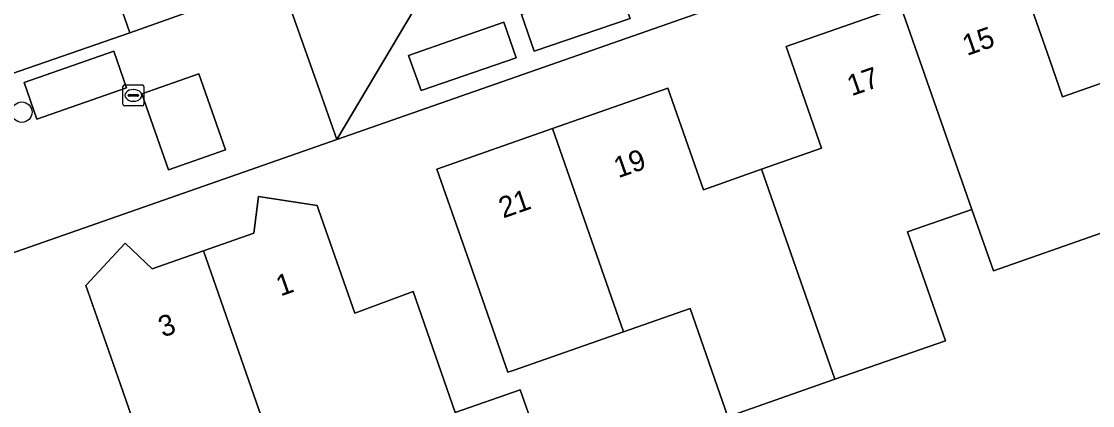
# Model space of a CAD drawing. Extents: x 158472 to 159562, y 388525 to 389606.
# Drawn here: x 158893.7 to 158944.9, y 389149.9 to 389168.2 of the extents above; entities that cross this region are included whole.
import ezdxf

# ---------------------------------------------------------------- set-up
doc = ezdxf.new("R2010")
doc.units = 0
for name, color, linetype in [('IMGEO_Boom', 7, 'Continuous'), ('IMGEO_Erf', 7, 'Continuous'), ('IMGEO_Kolk', 7, 'Continuous'), ('IMGEO_Pand', 7, 'Continuous'), ('IMGEO_Pand_nummerreeks', 7, 'Continuous'), ('IMGEO_Parkeervlak_open', 7, 'Continuous'), ('IMGEO_Rijbaan_lokaal_open', 7, 'Continuous'), ('IMGEO_Voetpad_open', 7, 'Continuous')]:
    doc.layers.add(name, color=color, linetype=linetype)

msp = doc.modelspace()

# ---------------------------------------------------------------- linework, layer by layer
at = {"layer": 'IMGEO_Boom'}
msp.add_circle((158893.741, 389163.87), 0.489, dxfattribs=at)
at = {"layer": 'IMGEO_Erf'}
for points in [[(158974.026, 389185.376), (158908.797, 389162.559), (158853.033, 389143.053)], [(158941.29, 389170.861), (158942.85, 389166.396), (158943.477, 389164.603), (158946.243, 389165.569)], [(158945.353, 389158.108), (158940.168, 389156.292), (158939.142, 389159.224), (158936.057, 389158.145), (158937.873, 389152.949), (158932.593, 389151.105), (158927.477, 389149.319), (158925.672, 389154.483), (158922.49, 389153.371), (158917.225, 389151.531), (158916.968, 389151.441), (158915.256, 389156.339), (158915.223, 389156.435), (158913.573, 389161.155), (158919.096, 389163.085), (158924.614, 389165.014), (158926.311, 389160.158), (158929.088, 389161.141), (158931.959, 389162.157), (158930.264, 389167.008), (158935.746, 389168.924)], [(158899.276, 389148.517), (158898.456, 389150.863), (158896.898, 389155.32), (158896.806, 389155.583), (158898.675, 389157.609), (158899.966, 389156.392), (158902.415, 389157.248), (158904.83, 389158.092), (158905.058, 389159.84), (158907.851, 389159.416), (158907.935, 389159.177), (158909.649, 389154.273), (158912.436, 389155.301), (158914.451, 389149.518), (158917.556, 389150.606), (158918.68, 389147.397)]]:
    msp.add_lwpolyline(points, dxfattribs=at)
msp.add_lwpolyline([(158904.06, 389176.175), (158896.819, 389173.657), (158898.902, 389167.668), (158906.091, 389170.229)], close=True, dxfattribs=at)
at = {"layer": 'IMGEO_Kolk'}
for p, q in [((158898.571, 389164.245), (158898.571, 389165.097)), ((158898.646, 389165.171), (158899.498, 389165.171)), ((158899.059, 389164.951), (158899.084, 389164.951)), ((158899.572, 389165.097), (158899.572, 389164.245)), ((158898.83, 389164.665), (158898.83, 389164.677)), ((158899.268, 389164.628), (158898.87, 389164.628)), ((158898.873, 389164.714), (158899.271, 389164.714)), ((158899.314, 389164.677), (158899.314, 389164.665)), ((158899.498, 389164.171), (158898.646, 389164.171)), ((158899.082, 389164.391), (158899.057, 389164.391))]:
    msp.add_line(p, q, dxfattribs=at)
for points in [[(158898.571, 389164.245), (158898.571, 389165.097)], [(158898.646, 389165.171), (158899.498, 389165.171)], [(158899.572, 389165.097), (158899.572, 389164.245)], [(158899.498, 389164.171), (158898.646, 389164.171)]]:
    msp.add_lwpolyline(points, dxfattribs=at)
for centre, radius, start, end in [((158898.648, 389165.095), 0.0765, 91.552, 178.448), ((158898.648, 389165.095), 0.0765, 91.552, 178.448), ((158899.496, 389165.095), 0.0765, 1.552, 88.448), ((158899.496, 389165.095), 0.0765, 1.552, 88.448), ((158898.87, 389164.674), 0.0403, 85.8775, 175.7526), ((158898.867, 389164.664), 0.0366, 178.938, 274.7102), ((158899.271, 389164.671), 0.043, 264.8664, 352.4533), ((158899.275, 389164.676), 0.0386, 1.7309, 96.639), ((158898.648, 389164.247), 0.0765, 181.552, 268.448), ((158898.648, 389164.247), 0.0765, 181.552, 268.448), ((158899.496, 389164.247), 0.0765, 271.552, 358.448), ((158899.496, 389164.247), 0.0765, 271.552, 358.448)]:
    msp.add_arc(centre, radius, start, end, dxfattribs=at)
for centre, major_axis, ratio, start_param, end_param in [((158899.058, 389164.671), (-0.387, 0.002), 0.722429, 4.712389, 7.853982), ((158899.083, 389164.671), (-0.39, 0.002), 0.717154, 1.570796, 4.712389)]:
    msp.add_ellipse(centre, major_axis=major_axis, ratio=ratio, start_param=start_param, end_param=end_param, dxfattribs=at)
at = {"layer": 'IMGEO_Pand'}
for points in [[(158904.06, 389176.175), (158902.803, 389179.791), (158876.68, 389170.65), (158878.254, 389166.138), (158883.842, 389168.081), (158888.641, 389169.72), (158890.383, 389164.707), (158898.902, 389167.668), (158896.819, 389173.657)], [(158946.435, 389165.023), (158946.243, 389165.569), (158943.477, 389164.603), (158942.85, 389166.396), (158941.29, 389170.861), (158935.746, 389168.924), (158939.142, 389159.224), (158940.168, 389156.292), (158945.353, 389158.108), (158946.432, 389155.029), (158949.558, 389156.123)], [(158935.746, 389168.924), (158930.264, 389167.008), (158931.959, 389162.157), (158929.088, 389161.141), (158932.593, 389151.105), (158937.873, 389152.949), (158936.057, 389158.145), (158939.142, 389159.224)], [(158932.593, 389151.105), (158929.088, 389161.141), (158926.311, 389160.158), (158924.614, 389165.014), (158919.096, 389163.085), (158922.49, 389153.371), (158925.672, 389154.483), (158927.477, 389149.319)], [(158922.49, 389153.371), (158919.096, 389163.085), (158913.573, 389161.155), (158915.223, 389156.435), (158915.256, 389156.339), (158916.968, 389151.441), (158917.225, 389151.531)], [(158906.978, 389144.186), (158912.082, 389145.969), (158912.357, 389145.183), (158915.57, 389146.308), (158914.451, 389149.518), (158912.436, 389155.301), (158909.649, 389154.273), (158907.935, 389159.177), (158907.851, 389159.416), (158905.058, 389159.84), (158904.83, 389158.092), (158902.415, 389157.248)], [(158902.415, 389157.248), (158899.966, 389156.392), (158898.675, 389157.609), (158896.806, 389155.583), (158896.898, 389155.32), (158898.456, 389150.863), (158899.276, 389148.517), (158900.052, 389146.296), (158900.296, 389145.597), (158900.585, 389145.698), (158901.502, 389142.757), (158901.653, 389142.326), (158906.978, 389144.186)], [(158915.57, 389146.308), (158918.68, 389147.397), (158917.556, 389150.606), (158914.451, 389149.518)]]:
    msp.add_lwpolyline(points, close=True, dxfattribs=at)
at = {"layer": 'IMGEO_Parkeervlak_open'}
for points in [[(158922.161, 389170.057), (158918.317, 389168.748), (158917.624, 389168.533), (158918.216, 389166.785), (158922.815, 389168.347)], [(158912.216, 389166.575), (158912.829, 389164.911), (158917.368, 389166.473), (158916.772, 389168.175)], [(158894.465, 389163.539), (158898.743, 389165.035), (158898.133, 389166.779), (158893.855, 389165.283)]]:
    msp.add_lwpolyline(points, close=True, dxfattribs=at)
at = {"layer": 'IMGEO_Rijbaan_lokaal_open'}
msp.add_lwpolyline([(158829.714, 389179.636), (158825.711, 389178.213), (158827.334, 389173.557), (158833.072, 389175.598), (158834.149, 389172.413), (158850.524, 389146.953), (158851.297, 389145.752), (158853.033, 389143.053), (158908.797, 389162.559), (158907.888, 389165.137), (158906.091, 389170.229), (158898.902, 389167.668), (158890.383, 389164.707), (158885.593, 389163.043), (158870.796, 389157.83), (158869.748, 389157.461), (158861.15, 389154.472), (158855.469, 389152.393), (158851.864, 389158.046), (158850.65, 389161.54), (158849.396, 389165.146), (158847.576, 389164.493), (158840.818, 389175.259)], dxfattribs=at)
for points in [[(158893.855, 389165.283), (158898.133, 389166.779), (158898.743, 389165.035), (158894.465, 389163.539)], [(158900.753, 389161.117), (158903.472, 389162.067), (158902.202, 389165.702), (158899.483, 389164.752)], [(158899.483, 389164.752), (158902.202, 389165.702), (158903.472, 389162.067), (158900.753, 389161.117)]]:
    msp.add_lwpolyline(points, close=True, dxfattribs=at)
at = {"layer": 'IMGEO_Voetpad_open'}
for points in [[(158880.55, 389253.493), (158878.32, 389250), (158887.108, 389224.631), (158889.681, 389217.484), (158892.673, 389208.879), (158896.19, 389198.698), (158897.444, 389195.09), (158901.583, 389183.299), (158902.803, 389179.791), (158904.06, 389176.175), (158906.091, 389170.229), (158907.888, 389165.137), (158908.797, 389162.559), (158912.488, 389168.774)], [(158912.488, 389168.774), (158908.797, 389162.559), (158974.026, 389185.376)], [(158945.652, 389178.269), (158938.84, 389175.876), (158939.418, 389174.172), (158934.898, 389172.6), (158934.282, 389174.29), (158933.449, 389173.978), (158934.033, 389172.297), (158929.463, 389170.694), (158928.886, 389172.405), (158922.161, 389170.057), (158922.815, 389168.347), (158918.216, 389166.785), (158917.624, 389168.533)]]:
    msp.add_lwpolyline(points, dxfattribs=at)
msp.add_lwpolyline([(158912.829, 389164.911), (158912.216, 389166.575), (158916.772, 389168.175), (158917.368, 389166.473)], close=True, dxfattribs=at)

# ---------------------------------------------------------------- texts
at = {"layer": 'IMGEO_Pand_nummerreeks'}
for s, rotation, p in [('15', 19.2628, (158938.905, 389166.553)), ('17', 19.2618, (158933.393, 389164.627)), ('19', 19.2653, (158922.244, 389160.71)), ('21', 19.2653, (158916.743, 389158.788)), ('1', 19.2623, (158906.105, 389155.063)), ('3', 19.2628, (158900.478, 389153.097))]:
    msp.add_text(s, height=1, rotation=rotation, dxfattribs=at).set_placement(p)

doc.saveas('drawing.dxf')
